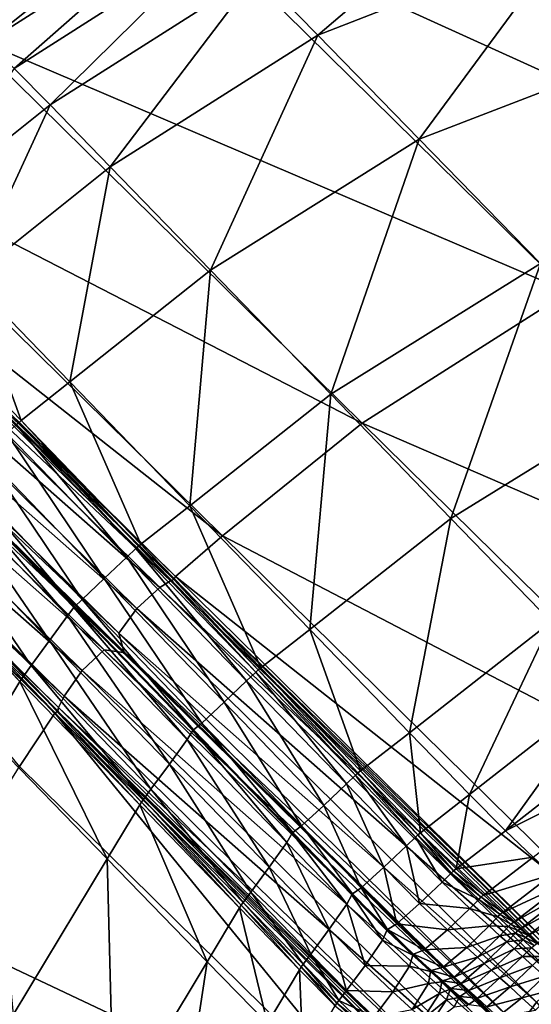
# Model space of a CAD drawing. Header units: millimetres. Extents: x 2387 to 13955, y -4964 to 364.
# Tile 766 of 1056: x 2435 to 2463, y 234 to 289. Entities that reach past the tile are written whole.
import ezdxf

# ---------------------------------------------------------------- set-up
doc = ezdxf.new("R2010")
doc.units = ezdxf.units.MM
doc.header["$MEASUREMENT"] = 0
doc.layers.add('Predefinito', color=7, linetype='Continuous', true_color=0x000000)

# ---------------------------------------------------------------- blocks, each defined once
blk = doc.blocks.new('Blocco 09')
at = {"layer": 'Predefinito'}
for points in [[(-954.798, 33.515, 715.808), (-895.286, 42.93, 715.807), (-876.089, 20.107, 600.211)], [(-968.547, 28.111, 715.808), (-954.798, 33.515, 715.808), (-932.858, 11.911, 600.213)], [(-876.089, 20.107, 600.211), (-932.858, 11.911, 600.213), (-954.798, 33.515, 715.808)], [(-950.118, 29.751, 768.132), (-963.983, 24.289, 768.132), (-960.594, 20.814, 768.714)], [(-960.594, 20.814, 768.714), (-946.648, 26.255, 768.714), (-950.118, 29.751, 768.132)], [(-980.766, 21.957, 765.292), (-980.158, 21.412, 765.782), (-968.609, 28.743, 765.788)], [(-968.609, 28.743, 765.788), (-980.158, 21.412, 765.782), (-979.083, 20.437, 766.582)], [(-979.083, 20.437, 766.582), (-967.538, 27.779, 766.586), (-968.609, 28.743, 765.788)], [(-968.547, 28.111, 715.808), (-980.06, 20.774, 715.808), (-987.011, 27.646, 756.787)], [(-980.06, 20.774, 715.808), (-968.547, 28.111, 715.808), (-946.606, 6.508, 600.213)], [(-932.858, 11.911, 600.213), (-946.606, 6.508, 600.213), (-968.547, 28.111, 715.808)], [(-967.538, 27.779, 766.586), (-979.083, 20.437, 766.582), (-977.542, 18.968, 767.447)], [(-977.542, 18.968, 767.447), (-966.002, 26.32, 767.448), (-967.538, 27.779, 766.586)], [(-966.002, 26.32, 767.448), (-977.542, 18.968, 767.447), (-975.537, 16.94, 768.132)], [(-975.537, 16.94, 768.132), (-963.983, 24.289, 768.132), (-966.002, 26.32, 767.448)], [(-946.648, 26.255, 768.714), (-960.594, 20.814, 768.714), (-954.945, 15.022, 769.271)], [(-954.945, 15.022, 769.271), (-940.865, 20.43, 769.271), (-946.648, 26.255, 768.714)], [(-963.983, 24.289, 768.132), (-975.537, 16.94, 768.132), (-972.181, 13.477, 768.714)], [(-972.181, 13.477, 768.714), (-960.594, 20.814, 768.714), (-963.983, 24.289, 768.132)], [(-987.863, 14.486, 715.803), (-980.06, 20.774, 715.808), (-958.118, -0.829, 600.213)], [(-946.606, 6.508, 600.213), (-958.118, -0.829, 600.213), (-980.06, 20.774, 715.808)], [(-960.594, 20.814, 768.714), (-972.181, 13.477, 768.714), (-966.588, 7.707, 769.271)], [(-966.588, 7.707, 769.271), (-954.945, 15.022, 769.271), (-960.594, 20.814, 768.714)], [(-940.865, 20.43, 769.271), (-954.945, 15.022, 769.271), (-948.166, 8.071, 769.542)], [(-983.37, 10.687, 768.089), (-975.537, 16.94, 768.132), (-977.542, 18.968, 767.447)], [(-975.537, 16.94, 768.132), (-983.37, 10.687, 768.089), (-980.022, 7.233, 768.671)], [(-980.022, 7.233, 768.671), (-972.181, 13.477, 768.714), (-975.537, 16.94, 768.132)], [(-954.945, 15.022, 769.271), (-966.588, 7.707, 769.271), (-959.876, 0.783, 769.543)], [(-959.876, 0.783, 769.543), (-948.166, 8.071, 769.542), (-954.945, 15.022, 769.271)], [(-990.486, 12.227, 715.789), (-987.863, 14.486, 715.803), (-965.922, -7.118, 600.215)], [(-958.118, -0.829, 600.213), (-965.922, -7.118, 600.215), (-987.863, 14.486, 715.803)], [(-972.181, 13.477, 768.714), (-980.022, 7.233, 768.671), (-974.442, 1.476, 769.227)], [(-974.442, 1.476, 769.227), (-966.588, 7.707, 769.271), (-972.181, 13.477, 768.714)], [(-990.572, 12.043, 715.78), (-990.486, 12.227, 715.789), (-968.543, -9.377, 600.223)], [(-965.922, -7.118, 600.215), (-968.543, -9.377, 600.223), (-990.486, 12.227, 715.789)], [(-992.647, 10.43, 715.808), (-991.358, 11.596, 715.803), (-969.417, -10.007, 600.215)], [(-991.358, 11.596, 715.803), (-990.765, 11.984, 715.789), (-968.822, -9.62, 600.223)], [(-968.822, -9.62, 600.223), (-969.417, -10.007, 600.215), (-991.358, 11.596, 715.803)], [(-990.765, 11.984, 715.789), (-990.572, 12.043, 715.78), (-968.629, -9.561, 600.228)], [(-968.629, -9.561, 600.228), (-968.822, -9.62, 600.223), (-990.765, 11.984, 715.789)], [(-968.543, -9.377, 600.223), (-968.629, -9.561, 600.228), (-990.572, 12.043, 715.78)], [(-993.646, 9.053, 715.774), (-992.647, 10.43, 715.808), (-970.705, -11.173, 600.213)], [(-969.417, -10.007, 600.215), (-970.705, -11.173, 600.213), (-992.647, 10.43, 715.808)], [(-970.705, -11.173, 600.213), (-971.703, -12.552, 600.231), (-993.646, 9.053, 715.774)], [(-993.372, 8.031, 715.673), (-993.646, 9.053, 715.774), (-971.703, -12.552, 600.231)], [(-995.702, 6.97, 715.808), (-994.459, 8.132, 715.774), (-972.516, -13.473, 600.231)], [(-971.463, -13.623, 600.287), (-972.516, -13.473, 600.231), (-994.459, 8.132, 715.774)], [(-994.459, 8.132, 715.774), (-993.411, 7.986, 715.673), (-971.463, -13.623, 600.287)], [(-970.974, -14.014, 600.324), (-971.463, -13.623, 600.287), (-993.411, 7.986, 715.673)], [(-993.411, 7.986, 715.673), (-992.926, 7.598, 715.606), (-970.974, -14.014, 600.324)], [(-992.926, 7.598, 715.606), (-993.372, 8.031, 715.673), (-971.423, -13.578, 600.287)], [(-971.703, -12.552, 600.231), (-971.423, -13.578, 600.287), (-993.372, 8.031, 715.673)], [(-966.588, 7.707, 769.271), (-974.442, 1.476, 769.227), (-967.746, -5.433, 769.499)], [(-967.746, -5.433, 769.499), (-959.876, 0.783, 769.543), (-966.588, 7.707, 769.271)], [(-948.166, 8.071, 769.542), (-959.876, 0.783, 769.543), (-953.164, -6.142, 769.271)], [(-953.164, -6.142, 769.271), (-941.388, 1.12, 769.271), (-948.166, 8.071, 769.542)], [(-971.423, -13.578, 600.287), (-970.974, -14.014, 600.324), (-992.926, 7.598, 715.606)], [(-980.022, 7.233, 768.671), (-982.727, 5.068, 768.54), (-977.155, -0.682, 769.096)], [(-977.155, -0.682, 769.096), (-974.442, 1.476, 769.227), (-980.022, 7.233, 768.671)], [(-996.699, 5.547, 715.803), (-995.702, 6.97, 715.808), (-973.76, -14.633, 600.213)], [(-972.516, -13.473, 600.231), (-973.76, -14.633, 600.213), (-995.702, 6.97, 715.808)], [(-958.118, -0.829, 600.213), (-946.606, 6.508, 600.213), (-924.29, -15.453, 483.867)], [(-997.01, 4.909, 715.789), (-996.699, 5.547, 715.803), (-974.757, -16.056, 600.215)], [(-973.76, -14.633, 600.213), (-974.757, -16.056, 600.215), (-996.699, 5.547, 715.803)], [(-977.296, -0.803, 769.009), (-977.155, -0.682, 769.096), (-982.727, 5.068, 768.54)], [(-975.274, -17.001, 600.223), (-997.216, 4.602, 715.789), (-997.045, 4.71, 715.78)], [(-997.216, 4.602, 715.789), (-975.274, -17.001, 600.223), (-977.254, -19.985, 600.215)], [(-997.045, 4.71, 715.78), (-997.01, 4.909, 715.789), (-975.067, -16.694, 600.223)], [(-997.045, 4.71, 715.78), (-975.102, -16.894, 600.228), (-975.274, -17.001, 600.223)], [(-975.067, -16.694, 600.223), (-975.102, -16.894, 600.228), (-997.045, 4.71, 715.78)], [(-974.757, -16.056, 600.215), (-975.067, -16.694, 600.223), (-997.01, 4.909, 715.789)], [(-974.442, 1.476, 769.227), (-977.155, -0.682, 769.096), (-970.468, -7.582, 769.368)], [(-970.468, -7.582, 769.368), (-967.746, -5.433, 769.499), (-974.442, 1.476, 769.227)], [(-941.388, 1.12, 769.271), (-953.164, -6.142, 769.271), (-947.571, -11.912, 768.714)], [(-959.876, 0.783, 769.543), (-967.746, -5.433, 769.499), (-961.051, -12.342, 769.227)], [(-961.051, -12.342, 769.227), (-953.164, -6.142, 769.271), (-959.876, 0.783, 769.543)], [(-977.435, -0.925, 769.097), (-977.949, -1.405, 769.227), (-971.259, -8.308, 769.499)], [(-977.296, -0.803, 769.009), (-977.435, -0.925, 769.097), (-970.749, -7.825, 769.368)], [(-971.259, -8.308, 769.499), (-970.749, -7.825, 769.368), (-977.435, -0.925, 769.097)], [(-977.155, -0.682, 769.096), (-977.296, -0.803, 769.009), (-970.611, -7.7, 769.281)], [(-970.749, -7.825, 769.368), (-970.611, -7.7, 769.281), (-977.296, -0.803, 769.009)], [(-970.611, -7.7, 769.281), (-970.468, -7.582, 769.368), (-977.155, -0.682, 769.096)], [(-965.922, -7.118, 600.215), (-958.118, -0.829, 600.213), (-935.802, -22.79, 483.867)], [(-924.29, -15.453, 483.867), (-935.802, -22.79, 483.867), (-958.118, -0.829, 600.213)], [(-977.949, -1.405, 769.227), (-979.212, -2.599, 769.271), (-972.522, -9.501, 769.543)], [(-972.522, -9.501, 769.543), (-971.259, -8.308, 769.499), (-977.949, -1.405, 769.227)], [(-979.212, -2.599, 769.271), (-980.436, -3.775, 768.954), (-973.757, -10.668, 769.226)], [(-973.757, -10.668, 769.226), (-972.522, -9.501, 769.543), (-979.212, -2.599, 769.271)], [(-980.436, -3.775, 768.954), (-980.836, -4.202, 768.006), (-974.183, -11.07, 768.278)], [(-974.183, -11.07, 768.278), (-973.757, -10.668, 769.226), (-980.436, -3.775, 768.954)], [(-980.875, -4.247, 768.006), (-981.249, -4.696, 768.954), (-974.569, -11.588, 769.226)], [(-980.839, -4.239, 767.373), (-980.875, -4.247, 768.006), (-974.222, -11.115, 768.278)], [(-974.569, -11.588, 769.226), (-974.222, -11.115, 768.278), (-980.875, -4.247, 768.006)], [(-980.836, -4.202, 768.006), (-980.839, -4.239, 767.373), (-974.203, -11.092, 767.645)], [(-974.222, -11.115, 768.278), (-974.203, -11.092, 767.645), (-980.839, -4.239, 767.373)], [(-974.203, -11.092, 767.645), (-974.183, -11.07, 768.278), (-980.836, -4.202, 768.006)], [(-981.249, -4.696, 768.954), (-982.264, -6.056, 769.271), (-975.574, -12.956, 769.543)], [(-975.574, -12.956, 769.543), (-974.569, -11.588, 769.226), (-981.249, -4.696, 768.954)], [(-967.746, -5.433, 769.499), (-970.468, -7.582, 769.368), (-963.78, -14.482, 769.097)], [(-963.78, -14.482, 769.097), (-961.051, -12.342, 769.227), (-967.746, -5.433, 769.499)], [(-982.264, -6.056, 769.271), (-983.291, -7.456, 769.227), (-976.601, -14.356, 769.499)], [(-976.601, -14.356, 769.499), (-975.574, -12.956, 769.543), (-982.264, -6.056, 769.271)], [(-953.164, -6.142, 769.271), (-961.051, -12.342, 769.227), (-955.471, -18.099, 768.671)], [(-955.471, -18.099, 768.671), (-947.571, -11.912, 768.714), (-953.164, -6.142, 769.271)], [(-968.543, -9.377, 600.223), (-965.922, -7.118, 600.215), (-943.606, -29.078, 483.876)], [(-935.802, -22.79, 483.867), (-943.606, -29.078, 483.876), (-965.922, -7.118, 600.215)], [(-983.291, -7.456, 769.227), (-983.704, -8.026, 769.096), (-977.018, -14.923, 769.368)], [(-977.018, -14.923, 769.368), (-976.601, -14.356, 769.499), (-983.291, -7.456, 769.227)], [(-970.468, -7.582, 769.368), (-970.611, -7.7, 769.281), (-963.926, -14.598, 769.009)], [(-963.926, -14.598, 769.009), (-963.78, -14.482, 769.097), (-970.468, -7.582, 769.368)], [(-983.809, -8.181, 769.009), (-983.913, -8.339, 769.097), (-977.227, -15.236, 769.368)], [(-983.704, -8.026, 769.096), (-983.809, -8.181, 769.009), (-977.125, -15.076, 769.281)], [(-977.227, -15.236, 769.368), (-977.125, -15.076, 769.281), (-983.809, -8.181, 769.009)], [(-977.125, -15.076, 769.281), (-977.018, -14.923, 769.368), (-983.704, -8.026, 769.096)], [(-970.749, -7.825, 769.368), (-971.259, -8.308, 769.499), (-964.57, -15.21, 769.227)], [(-970.611, -7.7, 769.281), (-970.749, -7.825, 769.368), (-964.062, -14.724, 769.096)], [(-964.57, -15.21, 769.227), (-964.062, -14.724, 769.096), (-970.749, -7.825, 769.368)], [(-964.062, -14.724, 769.096), (-963.926, -14.598, 769.009), (-970.611, -7.7, 769.281)], [(-979.054, -18.252, 769.499), (-977.227, -15.236, 769.368), (-983.913, -8.339, 769.097)], [(-971.259, -8.308, 769.499), (-972.522, -9.501, 769.543), (-965.833, -16.403, 769.271)], [(-965.833, -16.403, 769.271), (-964.57, -15.21, 769.227), (-971.259, -8.308, 769.499)], [(-972.522, -9.501, 769.543), (-973.757, -10.668, 769.226), (-967.077, -17.56, 768.954)], [(-967.077, -17.56, 768.954), (-965.833, -16.403, 769.271), (-972.522, -9.501, 769.543)], [(-969.417, -10.007, 600.215), (-968.822, -9.62, 600.223), (-946.509, -31.578, 483.904)], [(-968.822, -9.62, 600.223), (-968.629, -9.561, 600.228), (-946.317, -31.517, 483.923)], [(-946.317, -31.517, 483.923), (-946.509, -31.578, 483.904), (-968.822, -9.62, 600.223)], [(-968.629, -9.561, 600.228), (-968.543, -9.377, 600.223), (-946.23, -31.335, 483.904)], [(-946.23, -31.335, 483.904), (-946.317, -31.517, 483.923), (-968.629, -9.561, 600.228)], [(-943.606, -29.078, 483.876), (-946.23, -31.335, 483.904), (-968.543, -9.377, 600.223)], [(-970.705, -11.173, 600.213), (-969.417, -10.007, 600.215), (-947.102, -31.967, 483.876)], [(-946.509, -31.578, 483.904), (-947.102, -31.967, 483.876), (-969.417, -10.007, 600.215)], [(-973.757, -10.668, 769.226), (-974.183, -11.07, 768.278), (-967.53, -17.939, 768.006)], [(-967.53, -17.939, 768.006), (-967.077, -17.56, 768.954), (-973.757, -10.668, 769.226)], [(-974.222, -11.115, 768.278), (-974.569, -11.588, 769.226), (-967.89, -18.479, 768.954)], [(-974.203, -11.092, 767.645), (-974.222, -11.115, 768.278), (-967.57, -17.984, 768.006)], [(-967.89, -18.479, 768.954), (-967.57, -17.984, 768.006), (-974.222, -11.115, 768.278)], [(-974.183, -11.07, 768.278), (-974.203, -11.092, 767.645), (-967.568, -17.945, 767.373)], [(-967.57, -17.984, 768.006), (-967.568, -17.945, 767.373), (-974.203, -11.092, 767.645)], [(-967.568, -17.945, 767.373), (-967.53, -17.939, 768.006), (-974.183, -11.07, 768.278)], [(-971.703, -12.552, 600.231), (-970.705, -11.173, 600.213), (-948.39, -33.134, 483.867)], [(-947.102, -31.967, 483.876), (-948.39, -33.134, 483.867), (-970.705, -11.173, 600.213)], [(-974.569, -11.588, 769.226), (-975.574, -12.956, 769.543), (-968.884, -19.856, 769.271)], [(-968.884, -19.856, 769.271), (-967.89, -18.479, 768.954), (-974.569, -11.588, 769.226)], [(-947.571, -11.912, 768.714), (-955.471, -18.099, 768.671), (-952.123, -21.553, 768.089)], [(-952.123, -21.553, 768.089), (-944.215, -15.374, 768.132), (-947.571, -11.912, 768.714)], [(-948.39, -33.134, 483.867), (-949.393, -34.508, 483.935), (-971.703, -12.552, 600.231)], [(-971.423, -13.578, 600.287), (-971.703, -12.552, 600.231), (-949.393, -34.508, 483.935)], [(-961.051, -12.342, 769.227), (-963.78, -14.482, 769.097), (-958.208, -20.232, 768.54)], [(-958.208, -20.232, 768.54), (-955.471, -18.099, 768.671), (-961.051, -12.342, 769.227)], [(-975.574, -12.956, 769.543), (-976.601, -14.356, 769.499), (-969.912, -21.255, 769.227)], [(-969.912, -21.255, 769.227), (-968.884, -19.856, 769.271), (-975.574, -12.956, 769.543)], [(-973.76, -14.633, 600.213), (-972.516, -13.473, 600.231), (-950.206, -35.429, 483.935)], [(-972.516, -13.473, 600.231), (-971.463, -13.623, 600.287), (-949.17, -35.564, 484.141)], [(-949.17, -35.564, 484.141), (-950.206, -35.429, 483.935), (-972.516, -13.473, 600.231)], [(-971.463, -13.623, 600.287), (-970.974, -14.014, 600.324), (-948.692, -35.945, 484.279)], [(-948.692, -35.945, 484.279), (-949.17, -35.564, 484.141), (-971.463, -13.623, 600.287)], [(-949.393, -34.508, 483.935), (-949.13, -35.519, 484.141), (-971.423, -13.578, 600.287)], [(-970.974, -14.014, 600.324), (-971.423, -13.578, 600.287), (-949.13, -35.519, 484.141)], [(-949.13, -35.519, 484.141), (-948.692, -35.945, 484.279), (-970.974, -14.014, 600.324)], [(-976.601, -14.356, 769.499), (-977.018, -14.923, 769.368), (-970.332, -21.819, 769.097)], [(-970.332, -21.819, 769.097), (-969.912, -21.255, 769.227), (-976.601, -14.356, 769.499)], [(-974.757, -16.056, 600.215), (-973.76, -14.633, 600.213), (-951.445, -36.594, 483.867)], [(-950.206, -35.429, 483.935), (-951.445, -36.594, 483.867), (-973.76, -14.633, 600.213)], [(-964.062, -14.724, 769.096), (-964.57, -15.21, 769.227), (-958.995, -20.962, 768.671)], [(-963.926, -14.598, 769.009), (-964.062, -14.724, 769.096), (-958.49, -20.474, 768.54)], [(-958.995, -20.962, 768.671), (-958.49, -20.474, 768.54), (-964.062, -14.724, 769.096)], [(-963.78, -14.482, 769.097), (-963.926, -14.598, 769.009), (-958.356, -20.345, 768.453)], [(-958.49, -20.474, 768.54), (-958.356, -20.345, 768.453), (-963.926, -14.598, 769.009)], [(-958.356, -20.345, 768.453), (-958.208, -20.232, 768.54), (-963.78, -14.482, 769.097)], [(-977.227, -15.236, 769.368), (-979.054, -18.252, 769.499), (-972.351, -25.142, 769.227)], [(-977.125, -15.076, 769.281), (-977.227, -15.236, 769.368), (-970.54, -22.133, 769.096)], [(-972.351, -25.142, 769.227), (-970.54, -22.133, 769.096), (-977.227, -15.236, 769.368)], [(-977.018, -14.923, 769.368), (-977.125, -15.076, 769.281), (-970.442, -21.971, 769.009)], [(-970.54, -22.133, 769.096), (-970.442, -21.971, 769.009), (-977.125, -15.076, 769.281)], [(-970.442, -21.971, 769.009), (-970.332, -21.819, 769.097), (-977.018, -14.923, 769.368)], [(-964.57, -15.21, 769.227), (-965.833, -16.403, 769.271), (-960.258, -22.154, 768.714)], [(-960.258, -22.154, 768.714), (-958.995, -20.962, 768.671), (-964.57, -15.21, 769.227)], [(-944.215, -15.374, 768.132), (-952.123, -21.553, 768.089), (-950.121, -23.578, 767.404)], [(-950.121, -23.578, 767.404), (-942.211, -17.402, 767.447), (-944.215, -15.374, 768.132)], [(-975.067, -16.694, 600.223), (-974.757, -16.056, 600.215), (-952.442, -38.017, 483.876)], [(-951.445, -36.594, 483.867), (-952.442, -38.017, 483.876), (-974.757, -16.056, 600.215)], [(-965.833, -16.403, 769.271), (-967.077, -17.56, 768.954), (-961.511, -23.303, 768.398)], [(-961.511, -23.303, 768.398), (-960.258, -22.154, 768.714), (-965.833, -16.403, 769.271)], [(-954.939, -41.946, 483.876), (-977.254, -19.985, 600.215), (-975.274, -17.001, 600.223)], [(-952.962, -38.96, 483.904), (-975.274, -17.001, 600.223), (-975.102, -16.894, 600.228)], [(-975.274, -17.001, 600.223), (-952.962, -38.96, 483.904), (-954.939, -41.946, 483.876)], [(-975.102, -16.894, 600.228), (-975.067, -16.694, 600.223), (-952.755, -38.653, 483.904)], [(-975.102, -16.894, 600.228), (-952.792, -38.851, 483.923), (-952.962, -38.96, 483.904)], [(-952.755, -38.653, 483.904), (-952.792, -38.851, 483.923), (-975.102, -16.894, 600.228)], [(-952.442, -38.017, 483.876), (-952.755, -38.653, 483.904), (-975.067, -16.694, 600.223)], [(-967.077, -17.56, 768.954), (-967.53, -17.939, 768.006), (-961.986, -23.662, 767.449)], [(-961.986, -23.662, 767.449), (-961.511, -23.303, 768.398), (-967.077, -17.56, 768.954)], [(-940.672, -18.869, 766.583), (-942.211, -17.402, 767.447), (-950.121, -23.578, 767.404)], [(-967.57, -17.984, 768.006), (-967.89, -18.479, 768.954), (-962.323, -24.223, 768.398)], [(-967.568, -17.945, 767.373), (-967.57, -17.984, 768.006), (-962.026, -23.707, 767.449)], [(-962.323, -24.223, 768.398), (-962.026, -23.707, 767.449), (-967.57, -17.984, 768.006)], [(-967.53, -17.939, 768.006), (-967.568, -17.945, 767.373), (-962.039, -23.655, 766.817)], [(-962.026, -23.707, 767.449), (-962.039, -23.655, 766.817), (-967.568, -17.945, 767.373)], [(-962.039, -23.655, 766.817), (-961.986, -23.662, 767.449), (-967.53, -17.939, 768.006)], [(-955.471, -18.099, 768.671), (-958.208, -20.232, 768.54), (-954.864, -23.681, 767.958)], [(-954.864, -23.681, 767.958), (-952.123, -21.553, 768.089), (-955.471, -18.099, 768.671)], [(-977.598, -33.838, 769.271), (-972.351, -25.142, 769.227), (-979.054, -18.252, 769.499)], [(-967.89, -18.479, 768.954), (-968.884, -19.856, 769.271), (-963.309, -25.606, 768.714)], [(-963.309, -25.606, 768.714), (-962.323, -24.223, 768.398), (-967.89, -18.479, 768.954)], [(-950.121, -23.578, 767.404), (-948.58, -25.046, 766.538), (-940.672, -18.869, 766.583)], [(-982.715, -28.815, 600.213), (-977.254, -19.985, 600.215), (-954.939, -41.946, 483.876)], [(-968.884, -19.856, 769.271), (-969.912, -21.255, 769.227), (-964.337, -27.004, 768.671)], [(-964.337, -27.004, 768.671), (-963.309, -25.606, 768.714), (-968.884, -19.856, 769.271)], [(-958.208, -20.232, 768.54), (-958.356, -20.345, 768.453), (-955.013, -23.794, 767.871)], [(-955.013, -23.794, 767.871), (-954.864, -23.681, 767.958), (-958.208, -20.232, 768.54)], [(-958.49, -20.474, 768.54), (-958.995, -20.962, 768.671), (-955.651, -24.413, 768.089)], [(-958.356, -20.345, 768.453), (-958.49, -20.474, 768.54), (-955.146, -23.923, 767.958)], [(-955.651, -24.413, 768.089), (-955.146, -23.923, 767.958), (-958.49, -20.474, 768.54)], [(-955.146, -23.923, 767.958), (-955.013, -23.794, 767.871), (-958.356, -20.345, 768.453)], [(-969.912, -21.255, 769.227), (-970.332, -21.819, 769.097), (-964.76, -27.567, 768.54)], [(-964.76, -27.567, 768.54), (-964.337, -27.004, 768.671), (-969.912, -21.255, 769.227)], [(-958.995, -20.962, 768.671), (-960.258, -22.154, 768.714), (-956.913, -25.605, 768.132)], [(-956.913, -25.605, 768.132), (-955.651, -24.413, 768.089), (-958.995, -20.962, 768.671)], [(-970.442, -21.971, 769.009), (-970.54, -22.133, 769.096), (-964.968, -27.88, 768.54)], [(-970.332, -21.819, 769.097), (-970.442, -21.971, 769.009), (-964.872, -27.717, 768.453)], [(-964.968, -27.88, 768.54), (-964.872, -27.717, 768.453), (-970.442, -21.971, 769.009)], [(-964.872, -27.717, 768.453), (-964.76, -27.567, 768.54), (-970.332, -21.819, 769.097)], [(-952.123, -21.553, 768.089), (-954.864, -23.681, 767.958), (-952.867, -25.701, 767.274)], [(-952.867, -25.701, 767.274), (-950.121, -23.578, 767.404), (-952.123, -21.553, 768.089)], [(-970.54, -22.133, 769.096), (-972.351, -25.142, 769.227), (-966.765, -30.884, 768.671)], [(-966.765, -30.884, 768.671), (-964.968, -27.88, 768.54), (-970.54, -22.133, 769.096)], [(-960.258, -22.154, 768.714), (-961.511, -23.303, 768.398), (-958.171, -26.75, 767.816)], [(-958.171, -26.75, 767.816), (-956.913, -25.605, 768.132), (-960.258, -22.154, 768.714)], [(-961.511, -23.303, 768.398), (-961.986, -23.662, 767.449), (-958.659, -27.096, 766.867)], [(-958.659, -27.096, 766.867), (-958.171, -26.75, 767.816), (-961.511, -23.303, 768.398)], [(-948.58, -25.046, 766.538), (-950.121, -23.578, 767.404), (-952.867, -25.701, 767.274)], [(-962.026, -23.707, 767.449), (-962.323, -24.223, 768.398), (-958.983, -27.669, 767.816)], [(-958.699, -27.141, 766.867), (-958.721, -27.082, 766.235), (-962.039, -23.655, 766.817)], [(-962.039, -23.655, 766.817), (-962.026, -23.707, 767.449), (-958.699, -27.141, 766.867)], [(-961.986, -23.662, 767.449), (-962.039, -23.655, 766.817), (-958.721, -27.082, 766.235)], [(-958.983, -27.669, 767.816), (-958.699, -27.141, 766.867), (-962.026, -23.707, 767.449)], [(-958.721, -27.082, 766.235), (-958.659, -27.096, 766.867), (-961.986, -23.662, 767.449)], [(-955.146, -23.923, 767.958), (-955.651, -24.413, 768.089), (-953.649, -26.437, 767.403)], [(-955.013, -23.794, 767.871), (-955.146, -23.923, 767.958), (-953.149, -25.943, 767.274)], [(-953.649, -26.437, 767.403), (-953.149, -25.943, 767.274), (-955.146, -23.923, 767.958)], [(-954.864, -23.681, 767.958), (-955.013, -23.794, 767.871), (-953.018, -25.81, 767.188)], [(-953.149, -25.943, 767.274), (-953.018, -25.81, 767.188), (-955.013, -23.794, 767.871)], [(-953.018, -25.81, 767.188), (-952.867, -25.701, 767.274), (-954.864, -23.681, 767.958)], [(-962.323, -24.223, 768.398), (-963.309, -25.606, 768.714), (-959.964, -29.056, 768.132)], [(-959.964, -29.056, 768.132), (-958.983, -27.669, 767.816), (-962.323, -24.223, 768.398)], [(-955.651, -24.413, 768.089), (-956.913, -25.605, 768.132), (-954.911, -27.63, 767.446)], [(-954.911, -27.63, 767.446), (-953.649, -26.437, 767.403), (-955.651, -24.413, 768.089)], [(-972.351, -25.142, 769.227), (-977.598, -33.838, 769.271), (-971.98, -39.555, 768.714)], [(-971.98, -39.555, 768.714), (-966.765, -30.884, 768.671), (-972.351, -25.142, 769.227)], [(-952.867, -25.701, 767.274), (-951.332, -27.16, 766.411), (-948.58, -25.046, 766.538)], [(-947.504, -26.021, 765.738), (-948.58, -25.046, 766.538), (-951.332, -27.16, 766.411)], [(-963.309, -25.606, 768.714), (-964.337, -27.004, 768.671), (-960.992, -30.454, 768.089)], [(-960.992, -30.454, 768.089), (-959.964, -29.056, 768.132), (-963.309, -25.606, 768.714)], [(-956.913, -25.605, 768.132), (-958.171, -26.75, 767.816), (-956.179, -28.765, 767.133)], [(-956.179, -28.765, 767.133), (-954.911, -27.63, 767.446), (-956.913, -25.605, 768.132)], [(-951.49, -27.262, 766.328), (-953.018, -25.81, 767.188), (-953.149, -25.943, 767.274)], [(-951.332, -27.16, 766.411), (-952.867, -25.701, 767.274), (-953.018, -25.81, 767.188)], [(-953.018, -25.81, 767.188), (-951.49, -27.262, 766.328), (-951.332, -27.16, 766.411)], [(-951.615, -27.402, 766.411), (-953.149, -25.943, 767.274), (-953.649, -26.437, 767.403)], [(-953.149, -25.943, 767.274), (-951.615, -27.402, 766.411), (-951.49, -27.262, 766.328)], [(-951.332, -27.16, 766.411), (-950.263, -28.129, 765.613), (-947.504, -26.021, 765.738)], [(-946.902, -26.568, 765.248), (-947.504, -26.021, 765.738), (-950.263, -28.129, 765.613)], [(-958.171, -26.75, 767.816), (-958.659, -27.096, 766.867), (-956.7, -29.083, 766.193)], [(-956.7, -29.083, 766.193), (-956.179, -28.765, 767.133), (-958.171, -26.75, 767.816)], [(-952.105, -27.908, 766.537), (-953.649, -26.437, 767.403), (-954.911, -27.63, 767.446)], [(-953.649, -26.437, 767.403), (-952.105, -27.908, 766.537), (-951.615, -27.402, 766.411)], [(-950.263, -28.129, 765.613), (-949.66, -28.679, 765.123), (-946.902, -26.568, 765.248)], [(-946.519, -26.916, 765.027), (-946.902, -26.568, 765.248), (-949.66, -28.679, 765.123)], [(-949.66, -28.679, 765.123), (-949.274, -29.035, 764.899), (-946.519, -26.916, 765.027)], [(-946.104, -27.297, 765.032), (-946.519, -26.916, 765.027), (-949.274, -29.035, 764.899)], [(-964.337, -27.004, 768.671), (-964.76, -27.567, 768.54), (-961.417, -31.015, 767.958)], [(-961.417, -31.015, 767.958), (-960.992, -30.454, 768.089), (-964.337, -27.004, 768.671)], [(-958.699, -27.141, 766.867), (-958.983, -27.669, 767.816), (-956.992, -29.684, 767.133)], [(-958.721, -27.082, 766.235), (-958.699, -27.141, 766.867), (-956.74, -29.128, 766.193)], [(-956.74, -29.128, 766.193), (-956.784, -29.049, 765.567), (-958.721, -27.082, 766.235)], [(-958.659, -27.096, 766.867), (-958.721, -27.082, 766.235), (-956.784, -29.049, 765.567)], [(-956.992, -29.684, 767.133), (-956.74, -29.128, 766.193), (-958.699, -27.141, 766.867)], [(-956.784, -29.049, 765.567), (-956.7, -29.083, 766.193), (-958.659, -27.096, 766.867)], [(-950.545, -28.371, 765.613), (-951.615, -27.402, 766.411), (-952.105, -27.908, 766.537)], [(-950.426, -28.225, 765.531), (-951.49, -27.262, 766.328), (-951.615, -27.402, 766.411)], [(-951.615, -27.402, 766.411), (-950.545, -28.371, 765.613), (-950.426, -28.225, 765.531)], [(-950.263, -28.129, 765.613), (-951.332, -27.16, 766.411), (-951.49, -27.262, 766.328)], [(-951.49, -27.262, 766.328), (-950.426, -28.225, 765.531), (-950.263, -28.129, 765.613)], [(-949.274, -29.035, 764.899), (-948.853, -29.421, 764.903), (-946.104, -27.297, 765.032)], [(-945.63, -27.73, 765.08), (-946.104, -27.297, 765.032), (-948.853, -29.421, 764.903)], [(-964.968, -27.88, 768.54), (-966.765, -30.884, 768.671), (-963.414, -34.328, 768.089)], [(-964.872, -27.717, 768.453), (-964.968, -27.88, 768.54), (-961.625, -31.329, 767.958)], [(-963.414, -34.328, 768.089), (-961.625, -31.329, 767.958), (-964.968, -27.88, 768.54)], [(-964.76, -27.567, 768.54), (-964.872, -27.717, 768.453), (-961.531, -31.165, 767.871)], [(-961.625, -31.329, 767.958), (-961.531, -31.165, 767.871), (-964.872, -27.717, 768.453)], [(-961.531, -31.165, 767.871), (-961.417, -31.015, 767.958), (-964.76, -27.567, 768.54)], [(-958.983, -27.669, 767.816), (-959.964, -29.056, 768.132), (-957.962, -31.081, 767.446)], [(-957.962, -31.081, 767.446), (-956.992, -29.684, 767.133), (-958.983, -27.669, 767.816)], [(-953.363, -29.105, 766.579), (-954.911, -27.63, 767.446), (-956.179, -28.765, 767.133)], [(-954.911, -27.63, 767.446), (-953.363, -29.105, 766.579), (-952.105, -27.908, 766.537)], [(-951.029, -28.885, 765.736), (-952.105, -27.908, 766.537), (-953.363, -29.105, 766.579)], [(-952.105, -27.908, 766.537), (-951.029, -28.885, 765.736), (-950.545, -28.371, 765.613)], [(-948.853, -29.421, 764.903), (-948.378, -29.854, 764.953), (-945.63, -27.73, 765.08)], [(-949.943, -28.921, 765.123), (-950.545, -28.371, 765.613), (-951.029, -28.885, 765.736)], [(-949.821, -28.778, 765.039), (-950.426, -28.225, 765.531), (-950.545, -28.371, 765.613)], [(-950.545, -28.371, 765.613), (-949.943, -28.921, 765.123), (-949.821, -28.778, 765.039)], [(-949.66, -28.679, 765.123), (-950.263, -28.129, 765.613), (-950.426, -28.225, 765.531)], [(-950.426, -28.225, 765.531), (-949.821, -28.778, 765.039), (-949.66, -28.679, 765.123)], [(-989.153, -41.786, 600.213), (-982.715, -28.815, 600.213), (-960.4, -50.776, 483.867)], [(-954.939, -41.946, 483.876), (-960.4, -50.776, 483.867), (-982.715, -28.815, 600.213)], [(-959.964, -29.056, 768.132), (-960.992, -30.454, 768.089), (-958.992, -32.478, 767.403)], [(-958.992, -32.478, 767.403), (-957.962, -31.081, 767.446), (-959.964, -29.056, 768.132)], [(-955.259, -30.465, 765.36), (-956.7, -29.083, 766.193), (-956.784, -29.049, 765.567)], [(-956.784, -29.049, 765.567), (-955.396, -30.384, 764.751), (-955.259, -30.465, 765.36)], [(-955.396, -30.384, 764.751), (-956.784, -29.049, 765.567), (-956.74, -29.128, 766.193)], [(-954.658, -30.217, 766.274), (-956.179, -28.765, 767.133), (-956.7, -29.083, 766.193)], [(-956.7, -29.083, 766.193), (-955.259, -30.465, 765.36), (-954.658, -30.217, 766.274)], [(-956.179, -28.765, 767.133), (-954.658, -30.217, 766.274), (-953.363, -29.105, 766.579)], [(-952.284, -30.086, 765.777), (-953.363, -29.105, 766.579), (-954.658, -30.217, 766.274)], [(-953.363, -29.105, 766.579), (-952.284, -30.086, 765.777), (-951.029, -28.885, 765.736)], [(-950.429, -29.432, 765.247), (-951.029, -28.885, 765.736), (-952.284, -30.086, 765.777)], [(-951.029, -28.885, 765.736), (-950.429, -29.432, 765.247), (-949.943, -28.921, 765.123)], [(-949.557, -29.277, 764.899), (-949.943, -28.921, 765.123), (-950.429, -29.432, 765.247)], [(-949.429, -29.14, 764.814), (-949.821, -28.778, 765.039), (-949.943, -28.921, 765.123)], [(-949.943, -28.921, 765.123), (-949.557, -29.277, 764.899), (-949.429, -29.14, 764.814)], [(-949.274, -29.035, 764.899), (-949.66, -28.679, 765.123), (-949.821, -28.778, 765.039)], [(-949.821, -28.778, 765.039), (-949.429, -29.14, 764.814), (-949.274, -29.035, 764.899)], [(-948.853, -29.421, 764.903), (-949.274, -29.035, 764.899), (-949.429, -29.14, 764.814)], [(-955.299, -30.51, 765.36), (-956.74, -29.128, 766.193), (-956.992, -29.684, 767.133)], [(-956.74, -29.128, 766.193), (-955.299, -30.51, 765.36), (-955.396, -30.384, 764.751)], [(-952.284, -30.086, 765.777), (-951.686, -30.631, 765.289), (-950.429, -29.432, 765.247)], [(-950.052, -29.778, 765.027), (-950.429, -29.432, 765.247), (-951.686, -30.631, 765.289)], [(-950.429, -29.432, 765.247), (-950.052, -29.778, 765.027), (-949.557, -29.277, 764.899)], [(-949.136, -29.663, 764.903), (-949.557, -29.277, 764.899), (-950.052, -29.778, 765.027)], [(-950.052, -29.778, 765.027), (-949.64, -30.154, 765.033), (-949.136, -29.663, 764.903)], [(-948.661, -30.096, 764.953), (-949.136, -29.663, 764.903), (-949.64, -30.154, 765.033)], [(-949.003, -29.533, 764.817), (-949.429, -29.14, 764.814), (-949.557, -29.277, 764.899)], [(-949.557, -29.277, 764.899), (-949.136, -29.663, 764.903), (-949.003, -29.533, 764.817)], [(-949.429, -29.14, 764.814), (-949.003, -29.533, 764.817), (-948.853, -29.421, 764.903)], [(-948.527, -29.966, 764.867), (-949.003, -29.533, 764.817), (-949.136, -29.663, 764.903)], [(-949.136, -29.663, 764.903), (-948.661, -30.096, 764.953), (-948.527, -29.966, 764.867)], [(-948.378, -29.854, 764.953), (-948.853, -29.421, 764.903), (-949.003, -29.533, 764.817)], [(-949.003, -29.533, 764.817), (-948.527, -29.966, 764.867), (-948.378, -29.854, 764.953)], [(-955.471, -31.136, 766.274), (-956.992, -29.684, 767.133), (-957.962, -31.081, 767.446)], [(-956.992, -29.684, 767.133), (-955.471, -31.136, 766.274), (-955.299, -30.51, 765.36)], [(-954.658, -30.217, 766.274), (-953.598, -31.181, 765.479), (-952.284, -30.086, 765.777)], [(-951.686, -30.631, 765.289), (-952.284, -30.086, 765.777), (-953.598, -31.181, 765.479)], [(-951.686, -30.631, 765.289), (-951.311, -30.973, 765.07), (-950.052, -29.778, 765.027)], [(-949.64, -30.154, 765.033), (-950.052, -29.778, 765.027), (-951.311, -30.973, 765.07)], [(-951.311, -30.973, 765.07), (-950.903, -31.345, 765.077), (-949.64, -30.154, 765.033)], [(-949.166, -30.584, 765.082), (-949.64, -30.154, 765.033), (-950.903, -31.345, 765.077)], [(-949.64, -30.154, 765.033), (-949.166, -30.584, 765.082), (-948.661, -30.096, 764.953)], [(-948.112, -30.589, 764.866), (-948.661, -30.096, 764.953), (-949.166, -30.584, 765.082)], [(-960.992, -30.454, 768.089), (-961.417, -31.015, 767.958), (-959.421, -33.036, 767.274)], [(-959.421, -33.036, 767.274), (-958.992, -32.478, 767.403), (-960.992, -30.454, 768.089)], [(-954.299, -31.42, 764.584), (-955.299, -30.51, 765.36), (-955.471, -31.136, 766.274)], [(-954.26, -31.375, 764.584), (-955.259, -30.465, 765.36), (-955.396, -30.384, 764.751)], [(-955.396, -30.384, 764.751), (-954.437, -31.259, 763.988), (-954.26, -31.375, 764.584)], [(-954.437, -31.259, 763.988), (-955.396, -30.384, 764.751), (-955.299, -30.51, 765.36)], [(-955.299, -30.51, 765.36), (-954.299, -31.42, 764.584), (-954.437, -31.259, 763.988)], [(-953.598, -31.181, 765.479), (-954.658, -30.217, 766.274), (-955.259, -30.465, 765.36)], [(-955.259, -30.465, 765.36), (-954.26, -31.375, 764.584), (-953.598, -31.181, 765.479)], [(-953.598, -31.181, 765.479), (-952.992, -31.733, 764.986), (-951.686, -30.631, 765.289)], [(-951.311, -30.973, 765.07), (-951.686, -30.631, 765.289), (-952.992, -31.733, 764.986)], [(-950.903, -31.345, 765.077), (-950.43, -31.774, 765.125), (-949.166, -30.584, 765.082)], [(-948.604, -31.093, 764.989), (-949.166, -30.584, 765.082), (-950.43, -31.774, 765.125)], [(-949.166, -30.584, 765.082), (-948.604, -31.093, 764.989), (-948.112, -30.589, 764.866)], [(-966.765, -30.884, 768.671), (-971.98, -39.555, 768.714), (-968.609, -42.985, 768.132)], [(-968.609, -42.985, 768.132), (-963.414, -34.328, 768.089), (-966.765, -30.884, 768.671)], [(-961.531, -31.165, 767.871), (-961.625, -31.329, 767.958), (-959.629, -33.349, 767.274)], [(-961.417, -31.015, 767.958), (-961.531, -31.165, 767.871), (-959.538, -33.183, 767.188)], [(-959.629, -33.349, 767.274), (-959.538, -33.183, 767.188), (-961.531, -31.165, 767.871)], [(-959.538, -33.183, 767.188), (-959.421, -33.036, 767.274), (-961.417, -31.015, 767.958)], [(-956.415, -32.556, 766.579), (-957.962, -31.081, 767.446), (-958.992, -32.478, 767.403)], [(-957.962, -31.081, 767.446), (-956.415, -32.556, 766.579), (-955.471, -31.136, 766.274)], [(-954.411, -32.1, 765.479), (-955.471, -31.136, 766.274), (-956.415, -32.556, 766.579)], [(-955.471, -31.136, 766.274), (-954.411, -32.1, 765.479), (-954.299, -31.42, 764.584)], [(-953.628, -31.95, 764.08), (-954.26, -31.375, 764.584), (-954.437, -31.259, 763.988)], [(-954.437, -31.259, 763.988), (-953.788, -31.848, 763.475), (-953.628, -31.95, 764.08)], [(-953.788, -31.848, 763.475), (-954.437, -31.259, 763.988), (-954.299, -31.42, 764.584)], [(-952.992, -31.733, 764.986), (-953.598, -31.181, 765.479), (-954.26, -31.375, 764.584)], [(-952.992, -31.733, 764.986), (-952.595, -32.094, 764.76), (-951.311, -30.973, 765.07)], [(-950.903, -31.345, 765.077), (-951.311, -30.973, 765.07), (-952.595, -32.094, 764.76)], [(-950.43, -31.774, 765.125), (-949.863, -32.289, 765.031), (-948.604, -31.093, 764.989)], [(-947.947, -31.687, 764.597), (-948.604, -31.093, 764.989), (-949.863, -32.289, 765.031)], [(-961.625, -31.329, 767.958), (-963.414, -34.328, 768.089), (-961.41, -36.349, 767.404)], [(-961.41, -36.349, 767.404), (-959.629, -33.349, 767.274), (-961.625, -31.329, 767.958)], [(-953.667, -31.994, 764.08), (-954.299, -31.42, 764.584), (-954.411, -32.1, 765.479)], [(-954.299, -31.42, 764.584), (-953.667, -31.994, 764.08), (-953.788, -31.848, 763.475)], [(-954.26, -31.375, 764.584), (-953.628, -31.95, 764.08), (-952.992, -31.733, 764.986)], [(-953.161, -32.372, 763.83), (-953.628, -31.95, 764.08), (-953.788, -31.848, 763.475)], [(-953.788, -31.848, 763.475), (-953.275, -32.311, 763.21), (-953.161, -32.372, 763.83)], [(-953.275, -32.311, 763.21), (-953.788, -31.848, 763.475), (-953.667, -31.994, 764.08)], [(-952.595, -32.094, 764.76), (-952.992, -31.733, 764.986), (-953.628, -31.95, 764.08)], [(-952.595, -32.094, 764.76), (-952.163, -32.485, 764.762), (-950.903, -31.345, 765.077)], [(-950.43, -31.774, 765.125), (-950.903, -31.345, 765.077), (-952.163, -32.485, 764.762)], [(-952.163, -32.485, 764.762), (-951.687, -32.917, 764.813), (-950.43, -31.774, 765.125)], [(-949.863, -32.289, 765.031), (-950.43, -31.774, 765.125), (-951.687, -32.917, 764.813)], [(-949.863, -32.289, 765.031), (-949.199, -32.892, 764.631), (-947.947, -31.687, 764.597)], [(-947.19, -32.374, 763.744), (-947.947, -31.687, 764.597), (-949.199, -32.892, 764.631)], [(-956.415, -32.556, 766.579), (-955.336, -33.538, 765.777), (-954.411, -32.1, 765.479)], [(-953.804, -32.652, 764.986), (-954.411, -32.1, 765.479), (-955.336, -33.538, 765.777)], [(-954.411, -32.1, 765.479), (-953.804, -32.652, 764.986), (-953.667, -31.994, 764.08)], [(-953.201, -32.416, 763.83), (-953.667, -31.994, 764.08), (-953.804, -32.652, 764.986)], [(-953.667, -31.994, 764.08), (-953.201, -32.416, 763.83), (-953.275, -32.311, 763.21)], [(-953.628, -31.95, 764.08), (-953.161, -32.372, 763.83), (-952.595, -32.094, 764.76)], [(-952.659, -32.825, 763.818), (-953.161, -32.372, 763.83), (-953.275, -32.311, 763.21)], [(-953.275, -32.311, 763.21), (-952.726, -32.806, 763.189), (-952.659, -32.825, 763.818)], [(-952.726, -32.806, 763.189), (-953.275, -32.311, 763.21), (-953.201, -32.416, 763.83)], [(-952.163, -32.485, 764.762), (-952.595, -32.094, 764.76), (-953.161, -32.372, 763.83)], [(-953.161, -32.372, 763.83), (-952.659, -32.825, 763.818), (-952.163, -32.485, 764.762)], [(-951.687, -32.917, 764.813), (-951.157, -33.4, 764.732), (-949.863, -32.289, 765.031)], [(-949.199, -32.892, 764.631), (-949.863, -32.289, 765.031), (-951.157, -33.4, 764.732)], [(-949.199, -32.892, 764.631), (-948.435, -33.587, 763.764), (-947.19, -32.374, 763.744)], [(-957.449, -33.951, 766.537), (-958.992, -32.478, 767.403), (-959.421, -33.036, 767.274)], [(-958.992, -32.478, 767.403), (-957.449, -33.951, 766.537), (-956.415, -32.556, 766.579)], [(-955.336, -33.538, 765.777), (-956.415, -32.556, 766.579), (-957.449, -33.951, 766.537)], [(-955.336, -33.538, 765.777), (-954.737, -34.083, 765.289), (-953.804, -32.652, 764.986)], [(-953.407, -33.013, 764.76), (-953.804, -32.652, 764.986), (-954.737, -34.083, 765.289)], [(-953.804, -32.652, 764.986), (-953.407, -33.013, 764.76), (-953.201, -32.416, 763.83)], [(-952.699, -32.87, 763.818), (-953.201, -32.416, 763.83), (-953.407, -33.013, 764.76)], [(-953.407, -33.013, 764.76), (-952.975, -33.404, 764.762), (-952.699, -32.87, 763.818)], [(-953.201, -32.416, 763.83), (-952.699, -32.87, 763.818), (-952.726, -32.806, 763.189)], [(-952.212, -33.312, 763.876), (-952.699, -32.87, 763.818), (-952.975, -33.404, 764.762)], [(-952.172, -33.267, 763.876), (-952.659, -32.825, 763.818), (-952.726, -32.806, 763.189)], [(-952.726, -32.806, 763.189), (-952.231, -33.255, 763.252), (-952.172, -33.267, 763.876)], [(-952.231, -33.255, 763.252), (-952.726, -32.806, 763.189), (-952.699, -32.87, 763.818)], [(-952.699, -32.87, 763.818), (-952.212, -33.312, 763.876), (-952.231, -33.255, 763.252)], [(-951.687, -32.917, 764.813), (-952.163, -32.485, 764.762), (-952.659, -32.825, 763.818)], [(-952.659, -32.825, 763.818), (-952.172, -33.267, 763.876), (-951.687, -32.917, 764.813)], [(-951.157, -33.4, 764.732), (-951.687, -32.917, 764.813), (-952.172, -33.267, 763.876)], [(-951.157, -33.4, 764.732), (-950.55, -33.953, 764.381), (-949.199, -32.892, 764.631)], [(-948.435, -33.587, 763.764), (-949.199, -32.892, 764.631), (-950.55, -33.953, 764.381)], [(-958.016, -34.642, 766.328), (-959.538, -33.183, 767.188), (-959.629, -33.349, 767.274)], [(-957.891, -34.501, 766.411), (-959.421, -33.036, 767.274), (-959.538, -33.183, 767.188)], [(-959.538, -33.183, 767.188), (-958.016, -34.642, 766.328), (-957.891, -34.501, 766.411)], [(-959.421, -33.036, 767.274), (-957.891, -34.501, 766.411), (-957.449, -33.951, 766.537)], [(-954.737, -34.083, 765.289), (-954.362, -34.424, 765.07), (-953.407, -33.013, 764.76)], [(-952.975, -33.404, 764.762), (-953.407, -33.013, 764.76), (-954.362, -34.424, 765.07)], [(-941.331, -42.442, 440.754), (-949.393, -34.508, 483.935), (-948.39, -33.134, 483.867)]]:
    blk.add_3dface(points, dxfattribs=at)

msp = doc.modelspace()

# ---------------------------------------------------------------- block references
at = {"layer": 'Predefinito'}
msp.add_blockref('Blocco 09', (3412.066, 267.493), dxfattribs=at)

doc.saveas('drawing.dxf')
